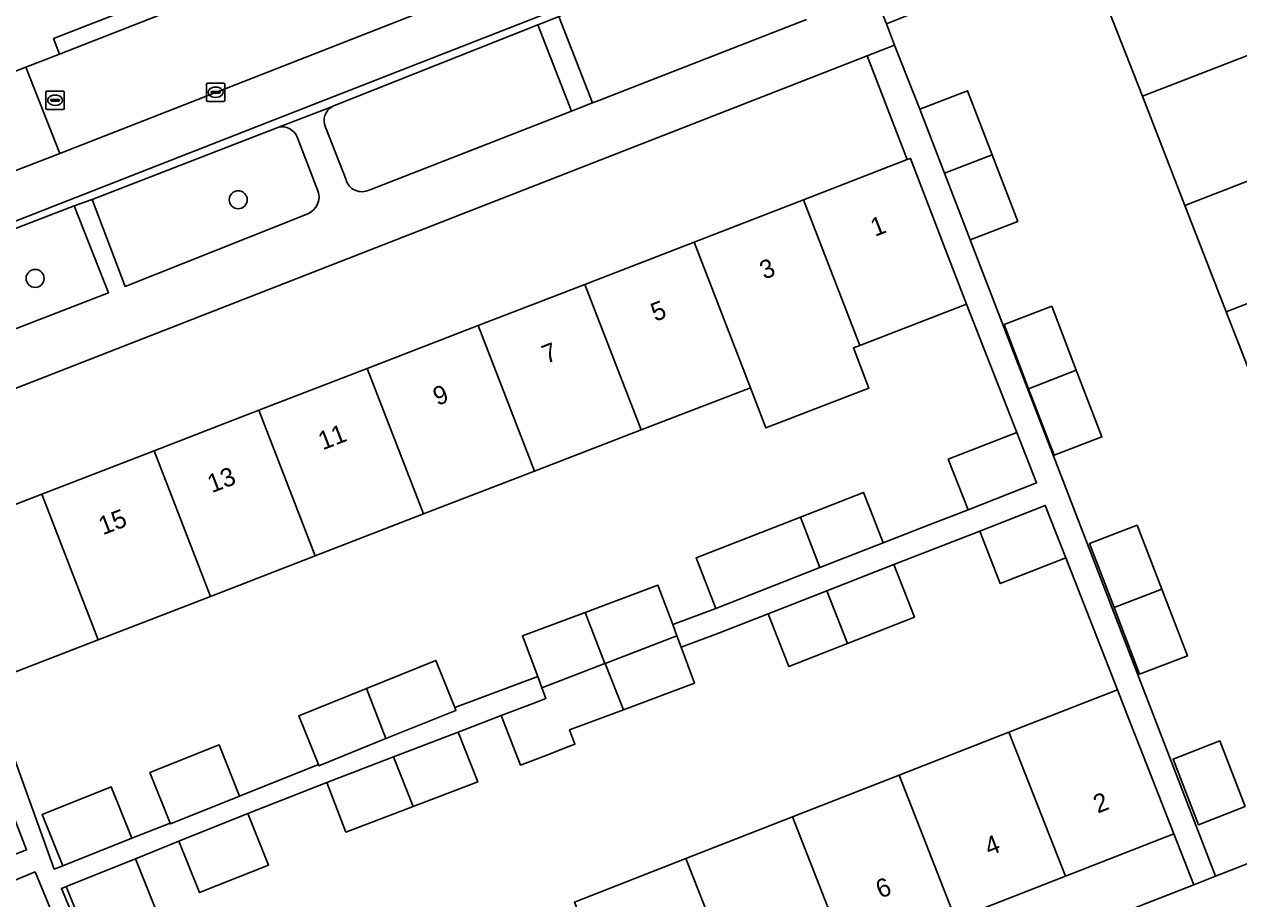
# Model space of a CAD drawing. Extents: x 159680 to 160786, y 387323 to 388340.
# Drawn here: x 160118.9 to 160184.8, y 387740.3 to 387787.8 of the extents above; entities that cross this region are included whole.
import ezdxf

# ---------------------------------------------------------------- set-up
doc = ezdxf.new("R2010")
doc.units = 0
for name, color, linetype in [('IMGEO_Boom', 7, 'Continuous'), ('IMGEO_Erf', 7, 'Continuous'), ('IMGEO_Groenvoorziening', 7, 'Continuous'), ('IMGEO_Kolk', 7, 'Continuous'), ('IMGEO_Pand', 7, 'Continuous'), ('IMGEO_Pand_nummerreeks', 7, 'Continuous'), ('IMGEO_Parkeervlak_open', 7, 'Continuous'), ('IMGEO_Rijbaan_lokaal_open', 7, 'Continuous'), ('IMGEO_Rioolput', 7, 'Continuous'), ('IMGEO_Voetpad_open', 7, 'Continuous')]:
    doc.layers.add(name, color=color, linetype=linetype)

msp = doc.modelspace()

# ---------------------------------------------------------------- linework, layer by layer
at = {"layer": 'IMGEO_Boom'}
for centre in [(160130.496, 387778.287), (160119.48, 387774.014)]:
    msp.add_circle(centre, 0.489, dxfattribs=at)
at = {"layer": 'IMGEO_Erf'}
for points in [[(160186.415, 387766.285), (160184.111, 387772.204), (160181.867, 387777.969), (160179.558, 387783.901), (160177.294, 387789.716), (160174.888, 387795.896), (160182.818, 387798.992), (160185.233, 387792.807), (160187.503, 387786.992), (160189.817, 387781.064), (160192.067, 387775.301), (160194.378, 387769.383), (160196.707, 387763.415), (160198.948, 387757.676), (160201.266, 387751.739), (160196.812, 387750), (160193.29, 387748.625), (160192.755, 387750), (160190.975, 387754.572), (160188.74, 387760.314)], [(160143.525, 387771.461), (160149.3, 387773.694), (160155.231, 387775.987), (160161.174, 387778.285), (160166.801, 387780.461), (160164.625, 387786.088), (160111.668, 387765.425), (160113.798, 387759.966), (160119.842, 387762.303), (160125.932, 387764.658), (160131.621, 387766.858), (160137.501, 387769.131)], [(160153.271, 387757.37), (160154.073, 387755.23), (160156.413, 387756.107), (160155.341, 387758.85), (160161.002, 387761.064), (160164.427, 387762.404), (160164.971, 387761.014), (160165.5, 387759.661), (160167.999, 387760.638), (160170.1, 387761.459), (160169.027, 387764.202), (160172.745, 387765.656), (160170.025, 387772.624), (160164.23, 387770.383), (160163.878, 387770.247), (160164.722, 387768.065), (160159.131, 387765.903), (160158.287, 387768.085), (160152.356, 387765.792), (160146.581, 387763.559), (160140.557, 387761.229), (160134.677, 387758.956), (160128.988, 387756.756), (160122.898, 387754.401), (160116.854, 387752.064), (160120.517, 387741.958), (160120.973, 387742.123), (160119.858, 387744.911), (160123.611, 387746.412), (160124.726, 387743.624), (160126.799, 387744.453), (160125.703, 387747.193), (160129.456, 387748.694), (160130.571, 387745.906), (160134.847, 387747.63), (160133.779, 387750.277), (160137.459, 387751.761), (160141.222, 387753.279), (160142.252, 387750.725), (160146.749, 387752.41), (160145.922, 387754.618), (160149.317, 387755.889)], [(160175.973, 387769.036), (160177.361, 387765.416), (160174.771, 387764.424), (160173.389, 387768.03), (160172.053, 387771.514), (160174.643, 387772.507)], [(160179.283, 387760.621), (160180.613, 387757.151), (160182.001, 387753.53), (160179.411, 387752.538), (160178.028, 387756.145), (160176.693, 387759.628)], [(160185.144, 387745.352), (160182.61, 387744.365), (160181.222, 387747.928), (160183.756, 387748.915)], [(160182.349, 387741.102), (160181.268, 387743.873), (160175.382, 387741.569), (160169.414, 387739.232), (160163.629, 387736.967), (160157.854, 387734.706), (160151.797, 387732.335), (160145.974, 387730.055), (160140.208, 387727.798), (160134.234, 387725.459), (160128.155, 387723.079), (160129.215, 387720.362)]]:
    msp.add_lwpolyline(points, close=True, dxfattribs=at)
for points in [[(160163.901, 387792.581), (160164.232, 387791.463), (160166.775, 387792.474), (160168.216, 387788.853), (160165.672, 387787.842), (160166.11, 387786.667), (160167.489, 387783.205), (160170.079, 387784.198), (160171.408, 387780.73), (160172.797, 387777.107), (160170.207, 387776.115), (160183.527, 387741.562), (160205.143, 387750)], [(160148.737, 387740.152), (160154.794, 387742.524), (160160.569, 387744.785), (160166.354, 387747.05), (160172.322, 387749.386), (160173.89, 387750), (160178.207, 387751.69), (160175.409, 387758.842), (160171.85, 387757.45), (160170.733, 387760.304), (160168.405, 387759.393), (160166.077, 387758.482), (160167.194, 387755.628), (160163.554, 387754.204), (160160.371, 387752.958), (160160.104, 387753.639), (160159.252, 387755.812), (160156.622, 387754.783), (160154.533, 387754.001), (160155.263, 387752.05), (160151.396, 387750.602), (160148.468, 387749.505), (160148.765, 387748.731), (160148.155, 387748.497), (160147.474, 387748.235), (160145.821, 387747.6), (160144.771, 387750.283), (160142.437, 387749.387), (160143.493, 387746.689), (160139.983, 387745.36), (160136.339, 387743.962), (160135.307, 387746.651), (160131.029, 387744.964), (160132.144, 387742.176), (160128.391, 387740.675), (160127.276, 387743.463), (160124.924, 387742.503), (160126.039, 387739.715)], [(160122.286, 387738.214), (160121.171, 387741.002), (160120.902, 387740.895), (160125.095, 387730.896)]]:
    msp.add_lwpolyline(points, dxfattribs=at)
at = {"layer": 'IMGEO_Groenvoorziening'}
for points in [[(160159.606, 387792.848), (160149.199, 387788.748), (160148.244, 387788.37), (160147.893, 387788.23), (160149.722, 387783.54), (160150.071, 387783.676), (160161.335, 387788.066)], [(160146.75, 387787.777), (160135.724, 387783.407)], [(160137.595, 387778.813), (160148.575, 387783.093), (160146.75, 387787.777)], [(160132.651, 387782.214), (160122.582, 387778.292), (160124.357, 387773.579), (160134.277, 387777.522)], [(160135.235, 387782.231), (160136.348, 387779.372)], [(160134.827, 387778.777), (160133.71, 387781.645)], [(160111.291, 387768.534), (160123.461, 387773.233), (160121.59, 387777.951), (160109.213, 387773.177)]]:
    msp.add_lwpolyline(points, dxfattribs=at)
for centre, radius, start, end in [((160136.044, 387782.584), 0.883, 119.32063, 203.56475), ((160136.128, 387782.409), 1.077, 112.02604, 118.62232), ((160132.881, 387781.372), 0.873, 18.21485, 105.28693), ((160137.201, 387779.605), 0.884, 195.26149, 296.44743), ((160133.882, 387778.443), 1.002, 293.2157, 19.45371)]:
    msp.add_arc(centre, radius, start, end, dxfattribs=at)
at = {"layer": 'IMGEO_Kolk'}
for p, q in [((160128.775, 387783.693), (160128.775, 387784.545)), ((160128.85, 387784.619), (160129.702, 387784.619)), ((160129.776, 387784.545), (160129.776, 387783.693)), ((160129.034, 387784.113), (160129.034, 387784.125)), ((160129.472, 387784.076), (160129.074, 387784.076)), ((160129.077, 387784.162), (160129.475, 387784.162)), ((160129.286, 387783.839), (160129.261, 387783.839)), ((160129.263, 387784.399), (160129.288, 387784.399)), ((160129.518, 387784.125), (160129.518, 387784.113)), ((160129.702, 387783.619), (160128.85, 387783.619))]:
    msp.add_line(p, q, dxfattribs=at)
for points in [[(160128.775, 387783.693), (160128.775, 387784.545)], [(160128.85, 387784.619), (160129.702, 387784.619)], [(160129.776, 387784.545), (160129.776, 387783.693)], [(160129.702, 387783.619), (160128.85, 387783.619)]]:
    msp.add_lwpolyline(points, dxfattribs=at)
for centre, radius, start, end in [((160128.852, 387784.543), 0.0765, 91.55205, 178.44795), ((160128.852, 387784.543), 0.0765, 91.55205, 178.44795), ((160129.7, 387784.543), 0.0765, 1.55205, 88.44795), ((160129.7, 387784.543), 0.0765, 1.55205, 88.44795), ((160129.074, 387784.122), 0.0403, 85.87752, 175.75265), ((160129.071, 387784.112), 0.0366, 178.93798, 274.71019), ((160129.475, 387784.119), 0.043, 264.86636, 352.45326), ((160129.479, 387784.124), 0.0386, 1.73085, 96.63898), ((160128.852, 387783.695), 0.0765, 181.55205, 268.44795), ((160128.852, 387783.695), 0.0765, 181.55205, 268.44795), ((160129.7, 387783.695), 0.0765, 271.55205, 358.44795), ((160129.7, 387783.695), 0.0765, 271.55205, 358.44795)]:
    msp.add_arc(centre, radius, start, end, dxfattribs=at)
for centre, major_axis, ratio, start_param, end_param in [((160129.262, 387784.119), (-0.387, 0.002), 0.722429, 4.712389, 7.853982), ((160129.287, 387784.119), (-0.39, 0.002), 0.717154, 1.570796, 4.712389)]:
    msp.add_ellipse(centre, major_axis=major_axis, ratio=ratio, start_param=start_param, end_param=end_param, dxfattribs=at)
at = {"layer": 'IMGEO_Pand'}
for points in [[(160187.503, 387786.992), (160185.233, 387792.807), (160177.294, 387789.716), (160179.558, 387783.901)], [(160179.558, 387783.901), (160181.867, 387777.969), (160189.817, 387781.064), (160187.503, 387786.992)], [(160171.408, 387780.73), (160170.079, 387784.198), (160167.489, 387783.205), (160168.823, 387779.725)], [(160168.772, 387775.863), (160166.969, 387780.526), (160166.801, 387780.461), (160161.174, 387778.285), (160164.23, 387770.383), (160170.025, 387772.624)], [(160168.823, 387779.725), (160170.207, 387776.115), (160172.797, 387777.107), (160171.408, 387780.73)], [(160181.867, 387777.969), (160184.111, 387772.204), (160192.067, 387775.301), (160189.817, 387781.064)], [(160161.174, 387778.285), (160155.231, 387775.987), (160158.287, 387768.085), (160159.131, 387765.903), (160164.722, 387768.065), (160163.878, 387770.247), (160164.23, 387770.383)], [(160152.356, 387765.792), (160158.287, 387768.085), (160155.231, 387775.987), (160149.3, 387773.694)], [(160194.378, 387769.383), (160192.067, 387775.301), (160184.111, 387772.204), (160186.415, 387766.285)], [(160146.581, 387763.559), (160152.356, 387765.792), (160149.3, 387773.694), (160143.525, 387771.461)], [(160174.643, 387772.507), (160172.053, 387771.514), (160173.389, 387768.03), (160175.973, 387769.036)], [(160143.525, 387771.461), (160137.501, 387769.131), (160140.557, 387761.229), (160146.581, 387763.559)], [(160134.677, 387758.956), (160140.557, 387761.229), (160137.501, 387769.131), (160131.621, 387766.858)], [(160174.771, 387764.424), (160177.361, 387765.416), (160175.973, 387769.036), (160173.389, 387768.03)], [(160131.621, 387766.858), (160125.932, 387764.658), (160128.988, 387756.756), (160134.677, 387758.956)], [(160172.745, 387765.656), (160169.027, 387764.202), (160170.1, 387761.459), (160173.816, 387762.912)], [(160122.898, 387754.401), (160128.988, 387756.756), (160125.932, 387764.658), (160119.842, 387762.303)], [(160119.842, 387762.303), (160113.798, 387759.966), (160115.601, 387755.303), (160116.854, 387752.064), (160122.898, 387754.401)], [(160161.002, 387761.064), (160162.065, 387758.317), (160165.5, 387759.661), (160164.971, 387761.014), (160164.427, 387762.404)], [(160170.733, 387760.304), (160171.85, 387757.45), (160175.409, 387758.842), (160174.292, 387761.696)], [(160155.341, 387758.85), (160156.413, 387756.107), (160162.065, 387758.317), (160161.002, 387761.064)], [(160179.283, 387760.621), (160176.693, 387759.628), (160178.028, 387756.145), (160180.613, 387757.151)], [(160166.077, 387758.482), (160162.437, 387757.058), (160163.554, 387754.204), (160167.194, 387755.628)], [(160154.073, 387755.23), (160153.271, 387757.37), (160149.317, 387755.889), (160150.392, 387753.109), (160150.411, 387753.117), (160154.3, 387754.623)], [(160162.437, 387757.058), (160159.252, 387755.812), (160160.104, 387753.639), (160160.371, 387752.958), (160163.554, 387754.204)], [(160179.411, 387752.538), (160182.001, 387753.53), (160180.613, 387757.151), (160178.028, 387756.145)], [(160149.317, 387755.889), (160145.922, 387754.618), (160146.749, 387752.41), (160146.982, 387751.789), (160150.392, 387753.109)], [(160154.533, 387754.001), (160154.3, 387754.623), (160150.411, 387753.117), (160151.396, 387750.602), (160155.263, 387752.05)], [(160141.222, 387753.279), (160137.459, 387751.761), (160138.513, 387749.036), (160142.315, 387750.569), (160142.252, 387750.725)], [(160150.411, 387753.117), (160150.392, 387753.109), (160146.982, 387751.789), (160147.198, 387751.214), (160147.105, 387751.179), (160146.442, 387750.924), (160144.771, 387750.283), (160145.821, 387747.6), (160147.474, 387748.235), (160148.155, 387748.497), (160148.765, 387748.731), (160148.468, 387749.505), (160151.396, 387750.602)], [(160137.459, 387751.761), (160133.779, 387750.277), (160134.847, 387747.63), (160134.872, 387747.567), (160138.513, 387749.036)], [(160175.382, 387741.569), (160181.268, 387743.873), (160179.445, 387748.529), (160178.869, 387750), (160178.207, 387751.69), (160173.89, 387750), (160172.322, 387749.386)], [(160142.437, 387749.387), (160138.933, 387748.042), (160139.983, 387745.36), (160143.493, 387746.689)], [(160172.322, 387749.386), (160166.354, 387747.05), (160169.414, 387739.232), (160175.382, 387741.569)], [(160185.144, 387745.352), (160183.756, 387748.915), (160181.222, 387747.928), (160182.61, 387744.365)], [(160129.456, 387748.694), (160125.703, 387747.193), (160126.799, 387744.453), (160126.818, 387744.405), (160130.571, 387745.906)], [(160135.307, 387746.651), (160136.339, 387743.962), (160139.983, 387745.36), (160138.933, 387748.042)], [(160166.354, 387747.05), (160160.569, 387744.785), (160163.629, 387736.967), (160169.414, 387739.232)], [(160123.611, 387746.412), (160119.858, 387744.911), (160120.973, 387742.123), (160124.726, 387743.624)], [(160117.972, 387745.684), (160117.733, 387745.591), (160114.095, 387744.183), (160115.136, 387741.493), (160119.014, 387742.994)], [(160131.029, 387744.964), (160127.276, 387743.463), (160128.391, 387740.675), (160132.144, 387742.176)], [(160157.854, 387734.706), (160163.629, 387736.967), (160160.569, 387744.785), (160154.794, 387742.524)], [(160124.924, 387742.503), (160121.171, 387741.002), (160122.286, 387738.214), (160126.039, 387739.715)], [(160151.797, 387732.335), (160157.854, 387734.706), (160154.794, 387742.524), (160148.737, 387740.152)], [(160119.478, 387741.802), (160115.538, 387740.176), (160115.361, 387740.604), (160113.332, 387739.766), (160114.82, 387735.954), (160117.032, 387736.867), (160117.49, 387735.759), (160120.861, 387737.151), (160121.32, 387737.34)]]:
    msp.add_lwpolyline(points, close=True, dxfattribs=at)
at = {"layer": 'IMGEO_Parkeervlak_open'}
for points in [[(160161.016, 387796.549), (160160.928, 387796.515), (160120.811, 387780.804), (160118.205, 387779.783), (160092.192, 387769.596), (160083.192, 387766.093), (160080.583, 387765.077), (160050.689, 387753.44), (160047.194, 387752.227)], [(160132.951, 387782.823), (160158.419, 387792.796)], [(160052.162, 387751.279), (160093.119, 387767.222), (160132.951, 387782.823)]]:
    msp.add_lwpolyline(points, dxfattribs=at)
at = {"layer": 'IMGEO_Rijbaan_lokaal_open'}
for points in [[(160161.016, 387796.549), (160161.273, 387796.65), (160173.627, 387801.587), (160171.786, 387806.254), (160144.478, 387795.464), (160126.948, 387788.601), (160120.806, 387786.196), (160118.979, 387785.481), (160120.811, 387780.804), (160160.928, 387796.515)], [(160116.372, 387784.461), (160118.205, 387779.783), (160120.811, 387780.804), (160118.979, 387785.481)]]:
    msp.add_lwpolyline(points, close=True, dxfattribs=at)
at = {"layer": 'IMGEO_Rioolput'}
for p, q in [((160120.062, 387783.262), (160120.062, 387784.114)), ((160120.137, 387784.188), (160120.989, 387784.188)), ((160120.55, 387783.968), (160120.575, 387783.968)), ((160121.063, 387784.114), (160121.063, 387783.262)), ((160120.989, 387783.188), (160120.137, 387783.188)), ((160120.321, 387783.682), (160120.321, 387783.694)), ((160120.759, 387783.645), (160120.361, 387783.645)), ((160120.364, 387783.731), (160120.762, 387783.731)), ((160120.573, 387783.408), (160120.548, 387783.408)), ((160120.805, 387783.694), (160120.805, 387783.682))]:
    msp.add_line(p, q, dxfattribs=at)
for points in [[(160120.062, 387783.262), (160120.062, 387784.114)], [(160120.137, 387784.188), (160120.989, 387784.188)], [(160121.063, 387784.114), (160121.063, 387783.262)], [(160120.989, 387783.188), (160120.137, 387783.188)]]:
    msp.add_lwpolyline(points, dxfattribs=at)
for centre, radius, start, end in [((160120.139, 387784.112), 0.0765, 91.55205, 178.44795), ((160120.139, 387784.112), 0.0765, 91.55205, 178.44795), ((160120.987, 387784.112), 0.0765, 1.55205, 88.44795), ((160120.987, 387784.112), 0.0765, 1.55205, 88.44795), ((160120.139, 387783.264), 0.0765, 181.55205, 268.44795), ((160120.139, 387783.264), 0.0765, 181.55205, 268.44795), ((160120.361, 387783.691), 0.0403, 85.87752, 175.75265), ((160120.358, 387783.681), 0.0366, 178.93798, 274.71019), ((160120.762, 387783.688), 0.043, 264.86636, 352.45326), ((160120.766, 387783.693), 0.0386, 1.73085, 96.63898), ((160120.987, 387783.264), 0.0765, 271.55205, 358.44795), ((160120.987, 387783.264), 0.0765, 271.55205, 358.44795)]:
    msp.add_arc(centre, radius, start, end, dxfattribs=at)
for centre, major_axis, ratio, start_param, end_param in [((160120.549, 387783.688), (-0.387, 0.002), 0.722429, 4.712389, 7.853982), ((160120.574, 387783.688), (-0.39, 0.002), 0.717154, 1.570796, 4.712389)]:
    msp.add_ellipse(centre, major_axis=major_axis, ratio=ratio, start_param=start_param, end_param=end_param, dxfattribs=at)
at = {"layer": 'IMGEO_Voetpad_open'}
for points in [[(160047.477, 387746.967), (160047.668, 387746.549), (160049.712, 387741.251), (160051.283, 387741.864), (160072.134, 387750), (160110.244, 387764.869), (160111.668, 387765.425), (160164.625, 387786.088), (160166.11, 387786.667), (160165.672, 387787.842), (160164.232, 387791.463), (160163.901, 387792.581)], [(160158.419, 387792.796), (160132.951, 387782.823), (160093.119, 387767.222), (160052.162, 387751.279)], [(160135.724, 387783.407), (160146.75, 387787.777), (160147.129, 387787.927), (160147.893, 387788.23), (160148.244, 387788.37), (160149.199, 387788.748), (160159.606, 387792.848)], [(160019.773, 387746.645), (160028.318, 387750), (160034.463, 387752.413), (160037.079, 387753.44), (160061.109, 387762.875), (160070.183, 387766.417), (160070.004, 387766.883), (160076.12, 387769.271), (160076.299, 387768.805), (160078.759, 387769.766), (160081.37, 387770.785), (160081.042, 387771.623), (160115.54, 387785.101), (160115.868, 387784.263), (160116.372, 387784.461), (160118.979, 387785.481), (160120.806, 387786.196), (160120.478, 387787.034), (160126.62, 387789.439)], [(160161.335, 387788.066), (160150.071, 387783.676), (160149.722, 387783.54), (160148.953, 387783.24), (160148.575, 387783.093), (160137.595, 387778.813)], [(160106.59, 387772.056), (160109.213, 387773.177), (160121.59, 387777.951), (160122.582, 387778.292), (160132.651, 387782.214), (160135.612, 387783.354)], [(160135.612, 387783.354), (160132.651, 387782.214)], [(160136.348, 387779.372), (160135.235, 387782.231)], [(160133.71, 387781.645), (160134.827, 387778.777)], [(160134.277, 387777.522), (160124.357, 387773.579), (160122.582, 387778.292), (160121.59, 387777.951), (160123.461, 387773.233), (160111.291, 387768.534)], [(160125.095, 387730.896), (160120.902, 387740.895), (160121.171, 387741.002), (160124.924, 387742.503), (160127.276, 387743.463), (160131.029, 387744.964), (160135.307, 387746.651), (160138.933, 387748.042), (160142.437, 387749.387), (160144.771, 387750.283), (160146.442, 387750.924), (160147.105, 387751.179), (160147.198, 387751.214), (160146.982, 387751.789), (160146.749, 387752.41), (160142.252, 387750.725), (160142.315, 387750.569), (160138.513, 387749.036), (160134.872, 387747.567), (160134.847, 387747.63), (160130.571, 387745.906), (160126.818, 387744.405), (160126.799, 387744.453), (160124.726, 387743.624), (160120.973, 387742.123), (160120.517, 387741.958), (160116.854, 387752.064)], [(160205.143, 387750), (160183.527, 387741.562), (160182.349, 387741.102), (160129.215, 387720.362), (160127.764, 387719.796), (160068.881, 387696.811), (160067.164, 387696.141), (160045.929, 387687.852)], [(160117.972, 387745.684), (160119.014, 387742.994), (160115.136, 387741.493)], [(160113.332, 387739.766), (160115.361, 387740.604), (160115.538, 387740.176), (160119.478, 387741.802), (160121.32, 387737.34)]]:
    msp.add_lwpolyline(points, dxfattribs=at)
for points in [[(160126.948, 387788.601), (160126.62, 387789.439), (160120.478, 387787.034), (160120.806, 387786.196)], [(160147.893, 387788.23), (160147.129, 387787.927), (160146.75, 387787.777), (160148.575, 387783.093), (160148.953, 387783.24), (160149.722, 387783.54)], [(160175.409, 387758.842), (160178.207, 387751.69), (160178.869, 387750), (160179.445, 387748.529), (160181.268, 387743.873), (160182.349, 387741.102), (160183.527, 387741.562), (160170.207, 387776.115), (160168.823, 387779.725), (160167.489, 387783.205), (160166.11, 387786.667), (160164.625, 387786.088), (160166.801, 387780.461), (160166.969, 387780.526), (160168.772, 387775.863), (160170.025, 387772.624), (160172.745, 387765.656), (160173.816, 387762.912), (160170.1, 387761.459), (160167.999, 387760.638), (160165.5, 387759.661), (160162.065, 387758.317), (160156.413, 387756.107), (160154.073, 387755.23), (160154.3, 387754.623), (160154.533, 387754.001), (160156.622, 387754.783), (160159.252, 387755.812), (160162.437, 387757.058), (160166.077, 387758.482), (160168.405, 387759.393), (160170.733, 387760.304), (160174.292, 387761.696)]]:
    msp.add_lwpolyline(points, close=True, dxfattribs=at)
for centre, radius, start, end in [((160136.044, 387782.584), 0.883, 119.32063, 203.56475), ((160136.128, 387782.409), 1.077, 112.02604, 118.62232), ((160132.881, 387781.372), 0.873, 18.21485, 105.28693), ((160137.201, 387779.605), 0.884, 195.26149, 296.44743), ((160133.882, 387778.443), 1.002, 293.2157, 19.45371)]:
    msp.add_arc(centre, radius, start, end, dxfattribs=at)

# ---------------------------------------------------------------- texts
at = {"layer": 'IMGEO_Pand_nummerreeks'}
for s, rotation, p in [('1', 21.14214, (160165.047, 387776.266)), ('3', 21.14214, (160159.033, 387773.941)), ('5', 21.14034, (160153.125, 387771.656)), ('7', 21.14034, (160147.217, 387769.372)), ('9', 21.14034, (160141.309, 387767.087)), ('11', 21.14034, (160135.08, 387764.679)), ('13', 21.14034, (160129.066, 387762.353)), ('15', 21.14034, (160123.158, 387760.069)), ('2', 21.38059, (160177.14, 387744.963)), ('4', 21.38059, (160171.241, 387742.654)), ('6', 21.38059, (160165.339, 387740.343))]:
    msp.add_text(s, height=1, rotation=rotation, dxfattribs=at).set_placement(p)

doc.saveas('drawing.dxf')
